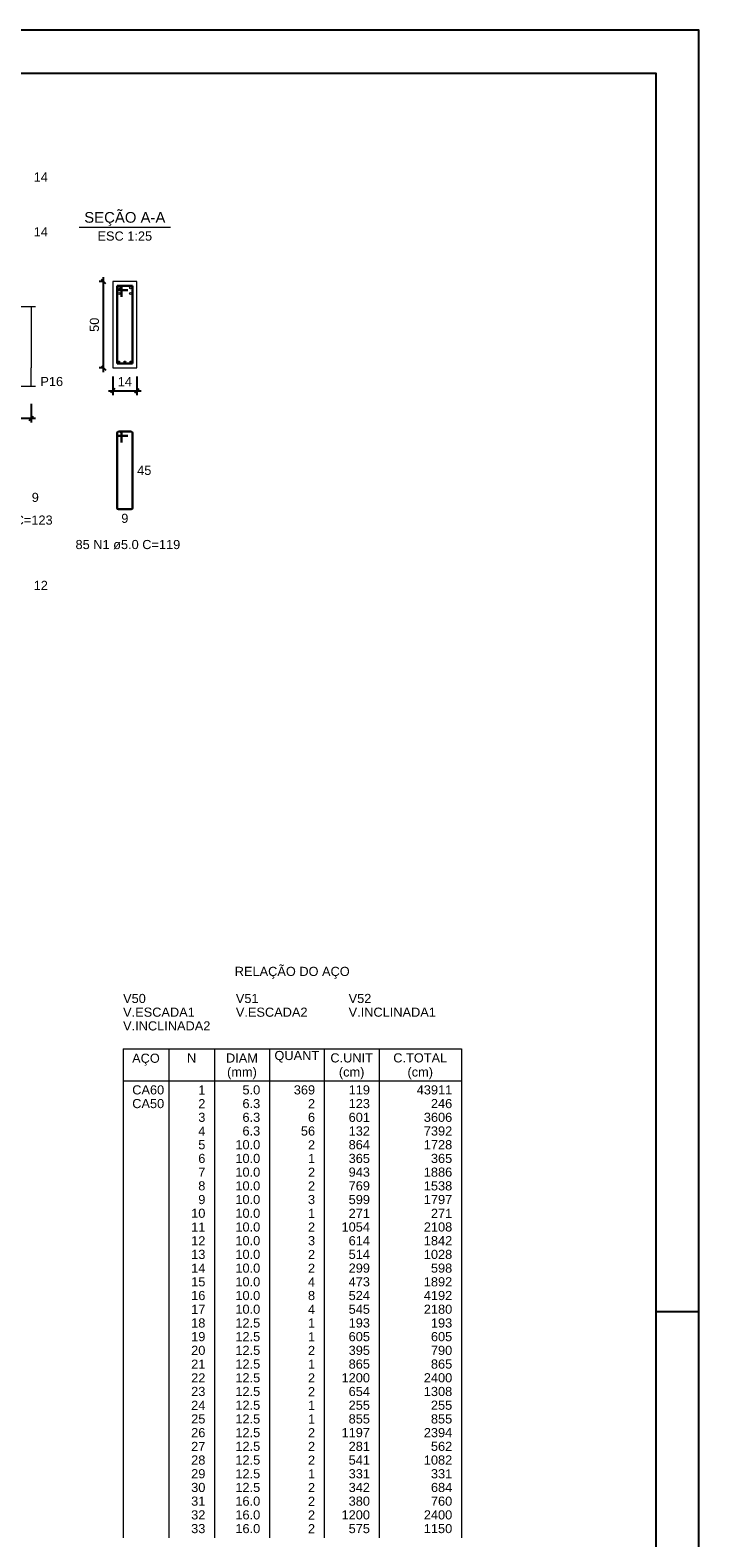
# Model space of a CAD drawing. Header units: millimetres. Extents: x 10 to 1250, y -62 to 528.
# Tile 833 of 909: x 770 to 786, y 287 to 322. Entities that reach past the tile are written whole.
import ezdxf

# ---------------------------------------------------------------- set-up
doc = ezdxf.new("R2010")
doc.units = ezdxf.units.MM
doc.header["$LTSCALE"] = 0.05
for name, color, linetype, lineweight in [('Descrição da armadura', 7, 'Continuous', 5), ('DT-Barras na forma', 2, 'Continuous', 30), ('DT-Barras no corte', 5, 'Continuous', 5), ('DT-Barras rebatidas', 2, 'Continuous', 30), ('DT-Cotas', 9, 'Continuous', 5), ('DT-Forma', 5, 'Continuous', 5), ('DT-Relação do aço', 9, 'Continuous', 5), ('DT-Textos', 7, 'Continuous', 5), ('Textos armaduras', 7, 'Continuous', 5)]:
    doc.layers.add(name, color=color, linetype=linetype, lineweight=lineweight)
doc.layers.add('FOLHA_PADRÃO', color=7, linetype='Continuous')
doc.styles.add('Arial', font='arial.ttf')
doc.styles.get("Standard").update_dxf_attribs({"font": 'arial.ttf'})
doc.dimstyles.new('UM_25.000000', dxfattribs={"dimtxt": 0.18, "dimasz": 0.1, "dimexe": 0.1, "dimexo": 0.2, "dimgap": 0, "dimtad": 1, "dimtih": 1, "dimtoh": 1, "dimdec": 1, "dimlfac": 25, "dimzin": 0, "dimdsep": 46, "dimtxsty": 'Standard', "dimcen": 0.09, "dimdle": 0.1, "dimadec": 1, "dimazin": 2, "dimtfac": 1, "dimtdec": 4, "dimtofl": 0, "dimtmove": 0, "dimatfit": 3, "dimfxl": 1, "dimtolj": 1, "dimarcsym": 0})
doc.dimstyles.new('UM_50.000000', dxfattribs={"dimtxt": 0.18, "dimasz": 0.1, "dimexe": 0.1, "dimexo": 0.2, "dimgap": 0.1, "dimtad": 1, "dimdec": 1, "dimlfac": 50, "dimzin": 0, "dimdsep": 46, "dimtxsty": 'Standard', "dimblk": 'OBLIQUE', "dimcen": 0.09, "dimdle": 0.1, "dimadec": 1, "dimazin": 2, "dimtfac": 1, "dimtdec": 1, "dimtofl": 0, "dimtmove": 0, "dimatfit": 3, "dimldrblk": 'OBLIQUE', "dimfxl": 1, "dimtolj": 1, "dimarcsym": 1})

# ---------------------------------------------------------------- blocks, each defined once
blk = doc.blocks.new('_Oblique')
at = {"color": 0, "linetype": 'ByBlock', "lineweight": -2}
blk.add_line((-0.5, -0.5), (0.5, 0.5), dxfattribs=at)
blk = doc.blocks.new('*D3469')
at = {"layer": 'Defpoints', "color": 0, "transparency": 16777216}
for p in [(769.368, 313.426), (770.168, 313.426), (770.168, 312.896)]:
    blk.add_point(p, dxfattribs=at)
at = {"layer": 'DT-Cotas', "color": 0, "lineweight": -2, "transparency": 16777216}
for p, q in [((769.368, 313.226), (769.368, 312.796)), ((770.168, 313.226), (770.168, 312.796)), ((769.268, 312.896), (770.268, 312.896))]:
    blk.add_line(p, q, dxfattribs=at)
at = {"layer": 'DT-Cotas', "color": 0, "lineweight": -2, "transparency": 16777216, "xscale": 0.1, "yscale": 0.1, "zscale": 0.1, "rotation": 180}
blk.add_blockref('_Oblique', (769.368, 312.896), dxfattribs=at)
at = {"layer": 'DT-Cotas', "color": 0, "lineweight": -2, "transparency": 16777216, "xscale": 0.1, "yscale": 0.1, "zscale": 0.1}
blk.add_blockref('_Oblique', (770.168, 312.896), dxfattribs=at)
at = {"layer": 'DT-Cotas', "transparency": 16777216, "insert": (769.768, 313.108), "char_height": 0.2118, "attachment_point": 5, "rotation": 0.0057, "style": 'Arial'}
blk.add_mtext('\\A1;40', dxfattribs=at)
blk = doc.blocks.new('*D3474')
at = {"layer": 'Defpoints', "color": 0, "transparency": 16777216}
for p in [(771.843, 316.061), (772.055, 316.061), (772.055, 314.061)]:
    blk.add_point(p, dxfattribs=at)
at = {"layer": 'DT-Cotas', "color": 0, "lineweight": -2, "transparency": 16777216}
for p, q in [((771.855, 316.061), (771.743, 316.061)), ((771.843, 313.961), (771.843, 316.161)), ((771.855, 314.061), (771.743, 314.061))]:
    blk.add_line(p, q, dxfattribs=at)
at = {"layer": 'DT-Cotas', "color": 0, "lineweight": -2, "transparency": 16777216, "xscale": 0.1, "yscale": 0.1, "zscale": 0.1}
for p, rotation in [((771.843, 316.061), 90), ((771.843, 314.061), 270)]:
    blk.add_blockref('_Oblique', p, dxfattribs=dict(at, rotation=rotation))
at = {"layer": 'DT-Cotas', "transparency": 16777216, "insert": (771.632, 315.061), "char_height": 0.2118, "attachment_point": 5, "rotation": 90, "style": 'Arial'}
blk.add_mtext('\\A1;50', dxfattribs=at)
blk = doc.blocks.new('*D3475')
at = {"layer": 'Defpoints', "color": 0, "transparency": 16777216}
for p in [(772.055, 314.061), (772.615, 314.061), (772.615, 313.532)]:
    blk.add_point(p, dxfattribs=at)
at = {"layer": 'DT-Cotas', "color": 0, "lineweight": -2, "transparency": 16777216}
for p, q in [((772.055, 313.861), (772.055, 313.432)), ((772.615, 313.861), (772.615, 313.432)), ((771.955, 313.532), (772.715, 313.532))]:
    blk.add_line(p, q, dxfattribs=at)
at = {"layer": 'DT-Cotas', "color": 0, "lineweight": -2, "transparency": 16777216, "xscale": 0.1, "yscale": 0.1, "zscale": 0.1, "rotation": 180}
blk.add_blockref('_Oblique', (772.055, 313.532), dxfattribs=at)
at = {"layer": 'DT-Cotas', "color": 0, "lineweight": -2, "transparency": 16777216, "xscale": 0.1, "yscale": 0.1, "zscale": 0.1}
blk.add_blockref('_Oblique', (772.615, 313.532), dxfattribs=at)
at = {"layer": 'DT-Cotas', "transparency": 16777216, "insert": (772.335, 313.743), "char_height": 0.2118, "attachment_point": 5, "rotation": 0.0057, "style": 'Arial'}
blk.add_mtext('\\A1;14', dxfattribs=at)
blk = doc.blocks.new('A1')
at = {"layer": 'FOLHA_PADRÃO', "color": 1, "linetype": 'Continuous'}
for points in [[(-84.1, 0), (0, 0), (0, 59.4), (-84.1, 59.4), (-84.1, 0)], [(-1, 29.708), (0, 29.708)]]:
    blk.add_lwpolyline(points, dxfattribs=at)
at = {"layer": 'FOLHA_PADRÃO', "color": 6, "linetype": 'Continuous'}
blk.add_lwpolyline([(-83.1, 58.4), (-1, 58.4), (-1, 1), (-83.1, 1), (-83.1, 58.4)], dxfattribs=at)

msp = doc.modelspace()

# ---------------------------------------------------------------- linework, layer by layer
at = {"layer": 'DT-Barras na forma'}
for p, q in [((772.2553, 315.9612), (772.1553, 315.9612)), ((772.1553, 315.9612), (772.1553, 314.1612)), ((772.5153, 315.9612), (772.1553, 315.9612)), ((772.1553, 315.9612), (772.1553, 315.8612)), ((772.1553, 315.8612), (772.4053, 315.8612)), ((772.2553, 315.7112), (772.2553, 315.9612)), ((772.5153, 314.1612), (772.5153, 315.9612)), ((772.1553, 314.1612), (772.5153, 314.1612))]:
    msp.add_line(p, q, dxfattribs=at)
at = {"layer": 'DT-Barras no corte'}
for centre, radius in [((772.2003, 315.9162), 0.025), ((772.4703, 315.9162), 0.025), ((772.2003, 315.7862), 0.025), ((772.4703, 315.7862), 0.025), ((772.1953, 314.2012), 0.02), ((772.3353, 314.2012), 0.02), ((772.4753, 314.2012), 0.02)]:
    msp.add_circle(centre, radius, dxfattribs=at)
at = {"layer": 'DT-Barras rebatidas'}
for p, q in [((772.1553, 312.5545), (772.1553, 310.8145)), ((772.1553, 312.5545), (772.1553, 312.5145)), ((772.2253, 312.5845), (772.1853, 312.5845)), ((772.4853, 312.5845), (772.1853, 312.5845)), ((772.1853, 312.4845), (772.4053, 312.4845)), ((772.2553, 312.3345), (772.2553, 312.5545)), ((772.5153, 310.8145), (772.5153, 312.5545)), ((772.1853, 310.7845), (772.4853, 310.7845))]:
    msp.add_line(p, q, dxfattribs=at)
for centre, start, end in [((772.1853, 312.5545), 90, 180), ((772.1853, 312.5545), 90, 180), ((772.1853, 312.5145), 180, 270), ((772.2253, 312.5545), 0, 90), ((772.4853, 312.5545), 0, 90), ((772.1853, 310.8145), 180, 270), ((772.4853, 310.8145), 270, 0)]:
    msp.add_arc(centre, 0.03, start, end, dxfattribs=at)
at = {"layer": 'DT-Forma'}
for p, q in [((772.6153, 316.0612), (772.0553, 316.0612)), ((772.0553, 316.0612), (772.0553, 316.0612)), ((772.0553, 316.0612), (772.0553, 314.0612)), ((772.6153, 314.0612), (772.6153, 316.0612)), ((772.6153, 316.0612), (772.6153, 316.0612)), ((769.8427, 315.4848), (770.2677, 315.4848)), ((770.1677, 315.4848), (770.1677, 315.0612)), ((770.1677, 313.6376), (770.1677, 314.0612)), ((772.0553, 314.0612), (772.6153, 314.0612)), ((772.0553, 314.0612), (772.0553, 314.0612)), ((772.6153, 314.0612), (772.6153, 314.0612)), ((769.8427, 313.6376), (770.2677, 313.6376))]:
    msp.add_line(p, q, dxfattribs=at)
at = {"layer": 'DT-Forma', "linetype": 'Continuous'}
msp.add_line((770.1677, 315.0612), (770.1677, 314.0612), dxfattribs=at)
at = {"layer": 'DT-Relação do aço', "linetype": 'Continuous'}
for p, q in [((772.2954, 298.2815), (780.132, 298.2815)), ((772.2954, 298.2815), (772.2954, 286.9502)), ((773.3544, 298.2815), (773.3544, 286.9502)), ((774.4134, 298.2815), (774.4134, 286.9502)), ((775.6842, 298.2815), (775.6842, 286.9502)), ((776.955, 298.2815), (776.955, 286.9502)), ((778.2258, 298.2815), (778.2258, 286.9502)), ((780.132, 298.2815), (780.132, 286.9502)), ((772.2954, 297.5402), (780.132, 297.5402))]:
    msp.add_line(p, q, dxfattribs=at)
at = {"layer": 'DT-Textos'}
msp.add_line((771.2763, 317.3261), (773.3943, 317.3261), dxfattribs=at)

# ---------------------------------------------------------------- block references
msp.add_blockref('A1', (785.6329, 262.4886))

# ---------------------------------------------------------------- texts
at = {"layer": 'Descrição da armadura', "linetype": 'Continuous', "char_height": 0.2118, "attachment_point": 8, "line_spacing_factor": 0.798, "style": 'Arial'}
for s, insert, width in [('1 N2 ø6.3 C=123', (769.5326, 310.4236), 4.534748), ('85 N1 ø5.0 C=119', (772.4066, 309.8574), 4.8647)]:
    msp.add_mtext(s, dxfattribs=dict(at, insert=insert, width=width))
at = {"layer": 'DT-Relação do aço', "linetype": 'Continuous', "char_height": 0.2118, "line_spacing_factor": 0.798, "style": 'Arial'}
for s, insert, width, attachment_point in [('RELAÇÃO DO AÇO', (776.214, 299.9057), 5.340655, 8), ('V50', (772.2954, 299.3405), 1.055616, 7), ('V51', (774.9076, 299.3405), 1.055616, 7), ('V52', (777.5198, 299.3405), 1.055616, 7), ('V.ESCADA1', (772.2954, 299.0228), 3.330232, 7), ('V.ESCADA2', (774.9076, 299.0228), 3.330232, 7), ('V.INCLINADA1', (777.5198, 299.0228), 4.055317, 7), ('V.INCLINADA2', (772.2954, 298.7051), 4.055317, 7), ('AÇO', (772.825, 297.8937), 1.285627, 8), ('N', (773.8839, 297.9638), 0.428446, 8), ('DIAM', (775.0488, 297.9638), 1.483193, 8), ('QUANT', (776.3196, 297.9638), 2.076471, 8), ('C.UNIT', (777.5904, 297.9638), 1.977398, 8), ('C.TOTAL', (779.1789, 297.9638), 2.505206, 8), ('(mm)', (775.049, 297.5767), 1.383541, 8), ('(cm)', (777.59, 297.5767), 1.185975, 8), ('(cm)', (779.179, 297.5767), 1.185975, 8)]:
    msp.add_mtext(s, dxfattribs=dict(at, insert=insert, width=width, attachment_point=attachment_point))
at = {"layer": 'DT-Relação do aço', "color": 9, "linetype": 'Continuous', "char_height": 0.2118, "line_spacing_factor": 0.798, "style": 'Arial'}
for s, insert, width, attachment_point in [('CA60', (772.5072, 297.2225), 1.484062, 7), ('1', (774.2016, 297.2225), 0.329953, 9), ('5.0', (775.4724, 297.2225), 0.824737, 9), ('369', (776.7432, 297.2225), 0.989858, 9), ('119', (778.014, 297.2225), 0.989858, 9), ('43911', (779.9202, 297.2225), 1.649763, 9), ('CA50', (772.5072, 296.9048), 1.484062, 7), ('2', (774.2016, 296.9048), 0.329953, 9), ('6.3', (775.4724, 296.9048), 0.824737, 9), ('2', (776.7432, 296.9048), 0.329953, 9), ('123', (778.014, 296.9048), 0.989858, 9), ('246', (779.9202, 296.9048), 0.989858, 9), ('3', (774.2016, 296.5871), 0.329953, 9), ('6.3', (775.4724, 296.5871), 0.824737, 9), ('6', (776.7432, 296.5871), 0.329953, 9), ('601', (778.014, 296.5871), 0.989858, 9), ('3606', (779.9202, 296.5871), 1.31981, 9), ('4', (774.2016, 296.2694), 0.329953, 9), ('6.3', (775.4724, 296.2694), 0.824737, 9), ('56', (776.7432, 296.2694), 0.659905, 9), ('132', (778.014, 296.2694), 0.989858, 9), ('7392', (779.9202, 296.2694), 1.31981, 9), ('5', (774.2016, 295.9517), 0.329953, 9), ('10.0', (775.4724, 295.9517), 1.154689, 9), ('2', (776.7432, 295.9517), 0.329953, 9), ('864', (778.014, 295.9517), 0.989858, 9), ('1728', (779.9202, 295.9517), 1.31981, 9), ('7', (774.2016, 295.3163), 0.329953, 9), ('6', (774.2016, 295.634), 0.329953, 9), ('10.0', (775.4724, 295.634), 1.154689, 9), ('10.0', (775.4724, 295.3163), 1.154689, 9), ('2', (776.7432, 295.3163), 0.329953, 9), ('1', (776.7432, 295.634), 0.329953, 9), ('365', (778.014, 295.634), 0.989858, 9), ('943', (778.014, 295.3163), 0.989858, 9), ('1886', (779.9202, 295.3163), 1.31981, 9), ('365', (779.9202, 295.634), 0.989858, 9), ('8', (774.2016, 294.9986), 0.329953, 9), ('10.0', (775.4724, 294.9986), 1.154689, 9), ('2', (776.7432, 294.9986), 0.329953, 9), ('769', (778.014, 294.9986), 0.989858, 9), ('1538', (779.9202, 294.9986), 1.31981, 9), ('9', (774.2016, 294.6809), 0.329953, 9), ('10.0', (775.4724, 294.6809), 1.154689, 9), ('3', (776.7432, 294.6809), 0.329953, 9), ('599', (778.014, 294.6809), 0.989858, 9), ('1797', (779.9202, 294.6809), 1.31981, 9), ('10', (774.2016, 294.3632), 0.659905, 9), ('10.0', (775.4724, 294.3632), 1.154689, 9), ('1', (776.7432, 294.3632), 0.329953, 9), ('271', (778.014, 294.3632), 0.989858, 9), ('271', (779.9202, 294.3632), 0.989858, 9), ('11', (774.2016, 294.0455), 0.659905, 9), ('10.0', (775.4724, 294.0455), 1.154689, 9), ('2', (776.7432, 294.0455), 0.329953, 9), ('1054', (778.014, 294.0455), 1.31981, 9), ('2108', (779.9202, 294.0455), 1.31981, 9), ('12', (774.2016, 293.7278), 0.659905, 9), ('10.0', (775.4724, 293.7278), 1.154689, 9), ('3', (776.7432, 293.7278), 0.329953, 9), ('614', (778.014, 293.7278), 0.989858, 9), ('1842', (779.9202, 293.7278), 1.31981, 9), ('13', (774.2016, 293.4101), 0.659905, 9), ('10.0', (775.4724, 293.4101), 1.154689, 9), ('2', (776.7432, 293.4101), 0.329953, 9), ('514', (778.014, 293.4101), 0.989858, 9), ('1028', (779.9202, 293.4101), 1.31981, 9), ('14', (774.2016, 293.0924), 0.659905, 9), ('10.0', (775.4724, 293.0924), 1.154689, 9), ('2', (776.7432, 293.0924), 0.329953, 9), ('299', (778.014, 293.0924), 0.989858, 9), ('598', (779.9202, 293.0924), 0.989858, 9), ('15', (774.2016, 292.7747), 0.659905, 9), ('10.0', (775.4724, 292.7747), 1.154689, 9), ('4', (776.7432, 292.7747), 0.329953, 9), ('473', (778.014, 292.7747), 0.989858, 9), ('1892', (779.9202, 292.7747), 1.31981, 9), ('16', (774.2016, 292.457), 0.659905, 9), ('10.0', (775.4724, 292.457), 1.154689, 9), ('8', (776.7432, 292.457), 0.329953, 9), ('524', (778.014, 292.457), 0.989858, 9), ('4192', (779.9202, 292.457), 1.31981, 9), ('17', (774.2016, 292.1393), 0.659905, 9), ('18', (774.2016, 291.8216), 0.659905, 9), ('10.0', (775.4724, 292.1393), 1.154689, 9), ('12.5', (775.4724, 291.8216), 1.154689, 9), ('4', (776.7432, 292.1393), 0.329953, 9), ('1', (776.7432, 291.8216), 0.329953, 9), ('545', (778.014, 292.1393), 0.989858, 9), ('193', (778.014, 291.8216), 0.989858, 9), ('2180', (779.9202, 292.1393), 1.31981, 9), ('193', (779.9202, 291.8216), 0.989858, 9), ('19', (774.2016, 291.5039), 0.659905, 9), ('12.5', (775.4724, 291.5039), 1.154689, 9), ('1', (776.7432, 291.5039), 0.329953, 9), ('605', (778.014, 291.5039), 0.989858, 9), ('605', (779.9202, 291.5039), 0.989858, 9), ('20', (774.2016, 291.1862), 0.659905, 9), ('12.5', (775.4724, 291.1862), 1.154689, 9), ('2', (776.7432, 291.1862), 0.329953, 9), ('395', (778.014, 291.1862), 0.989858, 9), ('790', (779.9202, 291.1862), 0.989858, 9), ('21', (774.2016, 290.8685), 0.659905, 9), ('12.5', (775.4724, 290.8685), 1.154689, 9), ('1', (776.7432, 290.8685), 0.329953, 9), ('865', (778.014, 290.8685), 0.989858, 9), ('865', (779.9202, 290.8685), 0.989858, 9), ('22', (774.2016, 290.5508), 0.659905, 9), ('12.5', (775.4724, 290.5508), 1.154689, 9), ('2', (776.7432, 290.5508), 0.329953, 9), ('1200', (778.014, 290.5508), 1.31981, 9), ('2400', (779.9202, 290.5508), 1.31981, 9), ('23', (774.2016, 290.2331), 0.659905, 9), ('12.5', (775.4724, 290.2331), 1.154689, 9), ('2', (776.7432, 290.2331), 0.329953, 9), ('654', (778.014, 290.2331), 0.989858, 9), ('1308', (779.9202, 290.2331), 1.31981, 9), ('24', (774.2016, 289.9154), 0.659905, 9), ('12.5', (775.4724, 289.9154), 1.154689, 9), ('1', (776.7432, 289.9154), 0.329953, 9), ('255', (778.014, 289.9154), 0.989858, 9), ('255', (779.9202, 289.9154), 0.989858, 9), ('25', (774.2016, 289.5977), 0.659905, 9), ('12.5', (775.4724, 289.5977), 1.154689, 9), ('1', (776.7432, 289.5977), 0.329953, 9), ('855', (778.014, 289.5977), 0.989858, 9), ('855', (779.9202, 289.5977), 0.989858, 9), ('26', (774.2016, 289.28), 0.659905, 9), ('12.5', (775.4724, 289.28), 1.154689, 9), ('2', (776.7432, 289.28), 0.329953, 9), ('1197', (778.014, 289.28), 1.31981, 9), ('2394', (779.9202, 289.28), 1.31981, 9), ('27', (774.2016, 288.9623), 0.659905, 9), ('12.5', (775.4724, 288.9623), 1.154689, 9), ('2', (776.7432, 288.9623), 0.329953, 9), ('281', (778.014, 288.9623), 0.989858, 9), ('562', (779.9202, 288.9623), 0.989858, 9), ('28', (774.2016, 288.6446), 0.659905, 9), ('29', (774.2016, 288.3269), 0.659905, 9), ('12.5', (775.4724, 288.6446), 1.154689, 9), ('12.5', (775.4724, 288.3269), 1.154689, 9), ('2', (776.7432, 288.6446), 0.329953, 9), ('1', (776.7432, 288.3269), 0.329953, 9), ('541', (778.014, 288.6446), 0.989858, 9), ('331', (778.014, 288.3269), 0.989858, 9), ('1082', (779.9202, 288.6446), 1.31981, 9), ('331', (779.9202, 288.3269), 0.989858, 9), ('30', (774.2016, 288.0092), 0.659905, 9), ('12.5', (775.4724, 288.0092), 1.154689, 9), ('2', (776.7432, 288.0092), 0.329953, 9), ('342', (778.014, 288.0092), 0.989858, 9), ('684', (779.9202, 288.0092), 0.989858, 9), ('31', (774.2016, 287.6915), 0.659905, 9), ('16.0', (775.4724, 287.6915), 1.154689, 9), ('2', (776.7432, 287.6915), 0.329953, 9), ('380', (778.014, 287.6915), 0.989858, 9), ('760', (779.9202, 287.6915), 0.989858, 9), ('32', (774.2016, 287.3738), 0.659905, 9), ('16.0', (775.4724, 287.3738), 1.154689, 9), ('2', (776.7432, 287.3738), 0.329953, 9), ('1200', (778.014, 287.3738), 1.31981, 9), ('2400', (779.9202, 287.3738), 1.31981, 9), ('33', (774.2016, 287.0561), 0.659905, 9), ('16.0', (775.4724, 287.0561), 1.154689, 9), ('2', (776.7432, 287.0561), 0.329953, 9), ('575', (778.014, 287.0561), 0.989858, 9), ('1150', (779.9202, 287.0561), 1.31981, 9)]:
    msp.add_mtext(s, dxfattribs=dict(at, insert=insert, width=width, attachment_point=attachment_point))
at = {"layer": 'DT-Textos', "line_spacing_factor": 0.798, "style": 'Arial'}
for s, insert, char_height, width, attachment_point in [('SEÇÃO A-A', (772.3356, 317.3503), 0.2471, 4.254532, 8), ('ESC 1:25', (772.3353, 317.0084), 0.2118, 2.507973, 8), ('P16', (770.3795, 313.6376), 0.2118, 1.042557, 7)]:
    msp.add_mtext(s, dxfattribs=dict(at, insert=insert, char_height=char_height, width=width, attachment_point=attachment_point))
at = {"layer": 'Textos armaduras', "linetype": 'Continuous', "char_height": 0.2118, "attachment_point": 7, "line_spacing_factor": 0.798, "style": 'Arial'}
for s, insert, width in [('14', (770.2236, 318.379), 0.659905), ('14', (770.2236, 317.1082), 0.659905), ('45', (772.6212, 311.5786), 0.659905), ('9', (770.1793, 310.9524), 0.329953), ('9', (772.2528, 310.4668), 0.329953), ('12', (770.2236, 308.916), 0.659905)]:
    msp.add_mtext(s, dxfattribs=dict(at, insert=insert, width=width))

# ---------------------------------------------------------------- dimensions: what is measured, and where the dimension line sits
at = {"layer": 'DT-Cotas'}
dim = msp.add_linear_dim(base=(771.8435, 316.0612), p1=(772.0553, 314.0612), p2=(772.0553, 316.0612), angle=90, dimstyle='UM_25.000000', override={"dimtxt": 0.2118, "dimasz": 0.1, "dimexe": 0.1, "dimexo": 0.2, "dimtad": 1, "dimtih": 0, "dimtoh": 0, "dimdec": 1, "dimlfac": 25, "dimzin": 8, "dimtxsty": 'Arial', "dimblk": 'Oblique', "dimblk1": 'Oblique', "dimblk2": 'Oblique', "dimsah": 1, "dimdle": 0.1, "dimse1": 0, "dimse2": 0, "dimclrt": 256, "dimadec": 1, "dimazin": 3, "dimtmove": 2, "dimldrblk": 'Oblique'}, dxfattribs=at)
dim.commit()
dim.dimension.update_dxf_attribs({"geometry": '*D3474', "text_midpoint": (771.6317, 315.0612), "dimtype": 160, "text_rotation": 90})
for base, p1, p2, dimstyle, override, picture, middle in [((772.6153, 313.5317), (772.0553, 314.0612), (772.6153, 314.0612), 'UM_25.000000', {"dimtxt": 0.2118, "dimasz": 0.1, "dimexe": 0.1, "dimexo": 0.2, "dimtad": 1, "dimtih": 0, "dimtoh": 0, "dimdec": 1, "dimlfac": 25, "dimzin": 8, "dimtxsty": 'Arial', "dimblk": 'Oblique', "dimblk1": 'Oblique', "dimblk2": 'Oblique', "dimsah": 1, "dimdle": 0.1, "dimse1": 0, "dimse2": 0, "dimclrt": 256, "dimadec": 1, "dimazin": 3, "dimtmove": 2, "dimldrblk": 'Oblique'}, '*D3475', (772.3353, 313.7435)), ((770.1677, 312.8963), (769.3677, 313.4258), (770.1677, 313.4258), 'UM_50.000000', {"dimtxt": 0.2118, "dimasz": 0.1, "dimexe": 0.1, "dimexo": 0.2, "dimtad": 1, "dimtih": 0, "dimtoh": 0, "dimdec": 1, "dimlfac": 50, "dimzin": 8, "dimtxsty": 'Arial', "dimblk": 'Oblique', "dimblk1": 'Oblique', "dimblk2": 'Oblique', "dimsah": 1, "dimdle": 0.1, "dimse1": 0, "dimse2": 0, "dimclrt": 256, "dimadec": 1, "dimazin": 3, "dimtmove": 2, "dimldrblk": 'Oblique'}, '*D3469', (769.7677, 313.1081))]:
    dim = msp.add_linear_dim(base=base, p1=p1, p2=p2, dimstyle=dimstyle, override=override, dxfattribs=at)
    dim.commit()
    dim.dimension.update_dxf_attribs({"geometry": picture, "text_midpoint": middle, "dimtype": 160, "text_rotation": 0.00573})

doc.saveas('drawing.dxf')
